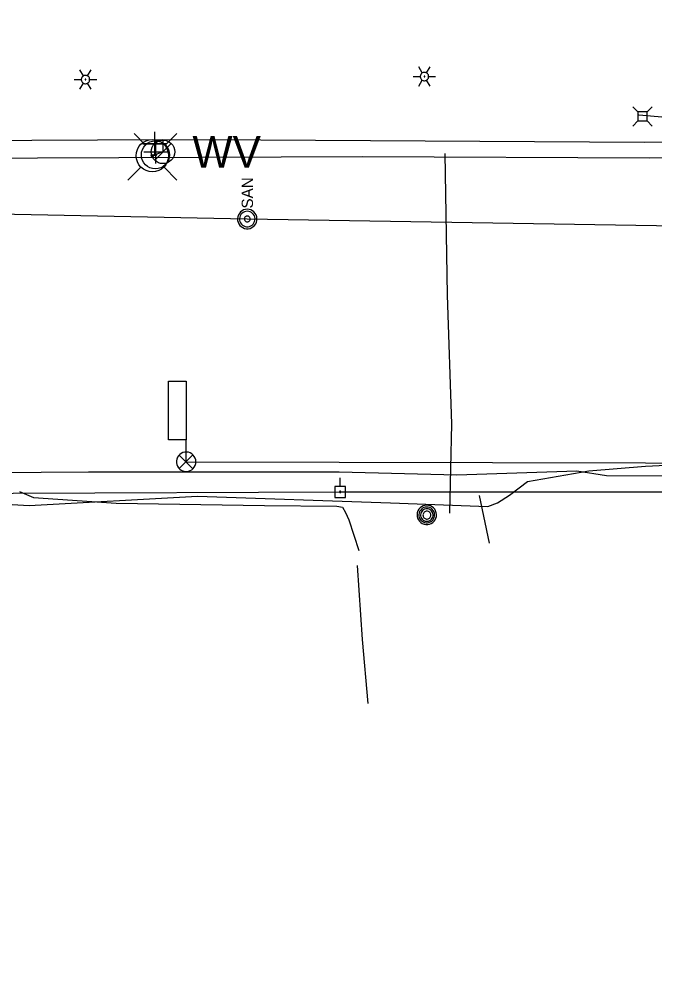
# Model space of a CAD drawing. Extents: x 600849 to 606371, y 330010 to 403088.
# Drawn here: x 601671.7 to 601887.5, y 365917.2 to 366242.1 of the extents above; entities that cross this region are included whole.
import ezdxf

# ---------------------------------------------------------------- set-up
doc = ezdxf.new("R2010")
doc.units = 0
for name, color, linetype in [('E_LTG', 7, 'Continuous'), ('E_SIG', 7, 'Continuous'), ('E_UTL_AG_Bold', 7, 'Continuous'), ('E_UTL_E', 7, 'Continuous'), ('E_UTL_E_UG', 7, 'Continuous'), ('E_UTL_EPowerPole', 7, 'Continuous'), ('E_UTL_FO_UG_MWFN', 7, 'Continuous'), ('E_UTL_G_UG', 7, 'Continuous'), ('E_UTL_Loop_UG', 7, 'Continuous'), ('E_UTL_MH', 7, 'Continuous'), ('E_UTL_Overhead', 7, 'Continuous'), ('E_UTL_SAN', 7, 'Continuous'), ('E_UTL_SAN_UG', 7, 'Continuous'), ('E_UTL_T_UG', 7, 'Continuous'), ('E_UTL_TV_UG', 7, 'Continuous'), ('E_UTL_W', 7, 'Continuous'), ('E_UTL_W_UG', 7, 'Continuous'), ('E_UTL_WHydrant', 7, 'Continuous')]:
    doc.layers.add(name, color=color, linetype=linetype)

# ---------------------------------------------------------------- blocks, each defined once
blk = doc.blocks.new('HYD')
at = {"layer": 'E_UTL_WHydrant'}
for p, q in [((-11.69, 11.7), (-25.35, 25.35)), ((11.7, 11.7), (25.36, 25.35))]:
    blk.add_line(p, q, dxfattribs=at)
for radius in [16.72, 1.28]:
    blk.add_circle((0, 0), radius, dxfattribs=at)
blk = doc.blocks.new('WV')
at = {"layer": 'E_UTL_W'}
blk.add_line((-8.62, -8.62), (8.62, 8.62), dxfattribs=at)
blk.add_circle((0, 0), 12.19, dxfattribs=at)
blk.add_text('WV', height=32.918, dxfattribs=at).set_placement((30.48, -16.46))
blk = doc.blocks.new('PED')
at = {"layer": 'E_UTL_AG_Bold'}
for p, q in [((-7.6, 7.6), (-16.2, 16.2)), ((7.6, 7.6), (16.2, 16.2)), ((-7.6, -7.6), (-16.2, -16.2)), ((7.6, -7.6), (16.2, -16.2))]:
    blk.add_line(p, q, dxfattribs=at)
blk.add_lwpolyline([(-7.6, -7.6), (7.6, -7.6), (7.6, 7.6), (-7.6, 7.6)], close=True, dxfattribs=at)

msp = doc.modelspace()

# ---------------------------------------------------------------- linework, layer by layer
at = {"layer": 'E_LTG'}
for points in [[(601808.58, 366223.89), (601807.39, 366225.95)], [(601810.01, 366223.89), (601811.2, 366225.95)], [(601693.49, 366222.86), (601692.3, 366224.93)], [(601695.63, 366221.63), (601695.61, 366221.9), (601695.53, 366222.16), (601695.41, 366222.4), (601695.24, 366222.61), (601695.03, 366222.79), (601694.8, 366222.93), (601694.54, 366223.01), (601694.27, 366223.05), (601694, 366223.04), (601693.74, 366222.98), (601693.49, 366222.86), (601693.27, 366222.71), (601693.08, 366222.51), (601692.93, 366222.28), (601692.83, 366222.03), (601692.78, 366221.76), (601692.78, 366221.49), (601692.83, 366221.22), (601692.93, 366220.97), (601693.08, 366220.74), (601693.27, 366220.55), (601693.49, 366220.39), (601693.74, 366220.28), (601694, 366220.21), (601694.27, 366220.2), (601694.54, 366220.24), (601694.8, 366220.33), (601695.03, 366220.46), (601695.24, 366220.64), (601695.41, 366220.85), (601695.53, 366221.09), (601695.61, 366221.36), (601695.63, 366221.63)], [(601695.63, 366221.63), (601695.61, 366221.9), (601695.53, 366222.16), (601695.41, 366222.4), (601695.24, 366222.61), (601695.03, 366222.79), (601694.8, 366222.93), (601694.54, 366223.01), (601694.27, 366223.05), (601694, 366223.04), (601693.74, 366222.98), (601693.49, 366222.86), (601693.27, 366222.71), (601693.08, 366222.51), (601692.93, 366222.28), (601692.83, 366222.03), (601692.78, 366221.76), (601692.78, 366221.49), (601692.83, 366221.22), (601692.93, 366220.97), (601693.08, 366220.74), (601693.27, 366220.55), (601693.49, 366220.39), (601693.74, 366220.28), (601694, 366220.21), (601694.27, 366220.2), (601694.54, 366220.24), (601694.8, 366220.33), (601695.03, 366220.46), (601695.24, 366220.64), (601695.41, 366220.85), (601695.53, 366221.09), (601695.61, 366221.36), (601695.63, 366221.63)], [(601695.63, 366221.63), (601695.61, 366221.9), (601695.53, 366222.16), (601695.41, 366222.4), (601695.24, 366222.61), (601695.03, 366222.79), (601694.8, 366222.93), (601694.54, 366223.01), (601694.27, 366223.05), (601694, 366223.04), (601693.74, 366222.98), (601693.49, 366222.86), (601693.27, 366222.71), (601693.08, 366222.51), (601692.93, 366222.28), (601692.83, 366222.03), (601692.78, 366221.76), (601692.78, 366221.49), (601692.83, 366221.22), (601692.93, 366220.97), (601693.08, 366220.74), (601693.27, 366220.55), (601693.49, 366220.39), (601693.74, 366220.28), (601694, 366220.21), (601694.27, 366220.2), (601694.54, 366220.24), (601694.8, 366220.33), (601695.03, 366220.46), (601695.24, 366220.64), (601695.41, 366220.85), (601695.53, 366221.09), (601695.61, 366221.36), (601695.63, 366221.63)], [(601694.92, 366222.86), (601696.11, 366224.93)], [(601805.49, 366222.65), (601807.87, 366222.65)], [(601810.73, 366222.65), (601810.7, 366222.92), (601810.63, 366223.18), (601810.5, 366223.42), (601810.33, 366223.63), (601810.13, 366223.81), (601809.89, 366223.95), (601809.64, 366224.04), (601809.37, 366224.07), (601809.1, 366224.06), (601808.83, 366224), (601808.58, 366223.89), (601808.36, 366223.73), (601808.18, 366223.53), (601808.03, 366223.3), (601807.93, 366223.05), (601807.88, 366222.78), (601807.88, 366222.51), (601807.93, 366222.24), (601808.03, 366221.99), (601808.18, 366221.76), (601808.36, 366221.57), (601808.58, 366221.41), (601808.83, 366221.3), (601809.1, 366221.23), (601809.37, 366221.22), (601809.64, 366221.26), (601809.89, 366221.35), (601810.13, 366221.48), (601810.33, 366221.66), (601810.5, 366221.87), (601810.63, 366222.12), (601810.7, 366222.38), (601810.73, 366222.65)], [(601810.73, 366222.65), (601810.7, 366222.92), (601810.63, 366223.18), (601810.5, 366223.42), (601810.33, 366223.63), (601810.13, 366223.81), (601809.89, 366223.95), (601809.64, 366224.04), (601809.37, 366224.07), (601809.1, 366224.06), (601808.83, 366224), (601808.58, 366223.89), (601808.36, 366223.73), (601808.18, 366223.53), (601808.03, 366223.3), (601807.93, 366223.05), (601807.88, 366222.78), (601807.88, 366222.51), (601807.93, 366222.24), (601808.03, 366221.99), (601808.18, 366221.76), (601808.36, 366221.57), (601808.58, 366221.41), (601808.83, 366221.3), (601809.1, 366221.23), (601809.37, 366221.22), (601809.64, 366221.26), (601809.89, 366221.35), (601810.13, 366221.48), (601810.33, 366221.66), (601810.5, 366221.87), (601810.63, 366222.12), (601810.7, 366222.38), (601810.73, 366222.65)], [(601810.73, 366222.65), (601810.7, 366222.92), (601810.63, 366223.18), (601810.5, 366223.42), (601810.33, 366223.63), (601810.13, 366223.81), (601809.89, 366223.95), (601809.64, 366224.04), (601809.37, 366224.07), (601809.1, 366224.06), (601808.83, 366224), (601808.58, 366223.89), (601808.36, 366223.73), (601808.18, 366223.53), (601808.03, 366223.3), (601807.93, 366223.05), (601807.88, 366222.78), (601807.88, 366222.51), (601807.93, 366222.24), (601808.03, 366221.99), (601808.18, 366221.76), (601808.36, 366221.57), (601808.58, 366221.41), (601808.83, 366221.3), (601809.1, 366221.23), (601809.37, 366221.22), (601809.64, 366221.26), (601809.89, 366221.35), (601810.13, 366221.48), (601810.33, 366221.66), (601810.5, 366221.87), (601810.63, 366222.12), (601810.7, 366222.38), (601810.73, 366222.65)], [(601809.42, 366222.65), (601809.42, 366222.67), (601809.41, 366222.69), (601809.4, 366222.71), (601809.39, 366222.73), (601809.37, 366222.74), (601809.35, 366222.76), (601809.33, 366222.76), (601809.31, 366222.77), (601809.28, 366222.77), (601809.26, 366222.76), (601809.24, 366222.75), (601809.22, 366222.74), (601809.21, 366222.72), (601809.19, 366222.7), (601809.19, 366222.68), (601809.18, 366222.66), (601809.18, 366222.64), (601809.19, 366222.61), (601809.19, 366222.59), (601809.21, 366222.57), (601809.22, 366222.56), (601809.24, 366222.54), (601809.26, 366222.54), (601809.28, 366222.53), (601809.31, 366222.53), (601809.33, 366222.53), (601809.35, 366222.54), (601809.37, 366222.55), (601809.39, 366222.57), (601809.4, 366222.58), (601809.41, 366222.6), (601809.42, 366222.63), (601809.42, 366222.65)], [(601810.73, 366222.65), (601813.11, 366222.65)], [(601690.39, 366221.63), (601692.78, 366221.63)], [(601692.3, 366218.33), (601693.49, 366220.39)], [(601694.32, 366221.63), (601694.32, 366221.65), (601694.32, 366221.67), (601694.3, 366221.69), (601694.29, 366221.71), (601694.27, 366221.72), (601694.25, 366221.73), (601694.23, 366221.74), (601694.21, 366221.74), (601694.19, 366221.74), (601694.17, 366221.74), (601694.15, 366221.73), (601694.13, 366221.72), (601694.11, 366221.7), (601694.1, 366221.68), (601694.09, 366221.66), (601694.09, 366221.64), (601694.09, 366221.61), (601694.09, 366221.59), (601694.1, 366221.57), (601694.11, 366221.55), (601694.13, 366221.54), (601694.15, 366221.52), (601694.17, 366221.51), (601694.19, 366221.51), (601694.21, 366221.51), (601694.23, 366221.51), (601694.25, 366221.52), (601694.27, 366221.53), (601694.29, 366221.54), (601694.3, 366221.56), (601694.32, 366221.58), (601694.32, 366221.6), (601694.32, 366221.63)], [(601696.11, 366218.33), (601694.92, 366220.39)], [(601695.63, 366221.63), (601698.02, 366221.63)], [(601807.39, 366219.35), (601808.58, 366221.41)], [(601811.2, 366219.35), (601810.01, 366221.41)]]:
    msp.add_lwpolyline(points, dxfattribs=at)
at = {"layer": 'E_SIG'}
for points in [[(601731.7, 366091.93), (601731.64, 366092.55), (601731.46, 366093.15), (601731.17, 366093.71), (601730.78, 366094.21), (601730.31, 366094.62), (601729.77, 366094.93), (601729.17, 366095.14), (601728.55, 366095.22), (601727.93, 366095.19), (601727.32, 366095.05), (601726.75, 366094.79), (601726.24, 366094.42), (601725.8, 366093.97), (601725.46, 366093.44), (601725.23, 366092.86), (601725.11, 366092.24), (601725.11, 366091.61), (601725.23, 366091), (601725.46, 366090.42), (601725.8, 366089.89), (601726.24, 366089.43), (601726.75, 366089.07), (601727.32, 366088.81), (601727.93, 366088.66), (601728.55, 366088.63), (601729.17, 366088.72), (601729.77, 366088.93), (601730.31, 366089.24), (601730.78, 366089.65), (601731.17, 366090.14), (601731.46, 366090.7), (601731.64, 366091.3), (601731.7, 366091.93)], [(601730.66, 366094.26), (601726.05, 366089.61)], [(601726.05, 366094.22), (601730.7, 366089.56)], [(601728.4, 366091.93), (601988.43, 366091.32)]]:
    msp.add_lwpolyline(points, dxfattribs=at)
at = {"layer": 'E_UTL_E_UG'}
for points in [[(601881.87, 366209.66), (601882.12, 366209.66), (601913.41, 366206.95), (601939.28, 366206.13), (601985.8, 366207.5), (602013.73, 366209.14), (602020.98, 366212.54), (602022.64, 366218.84), (602024.46, 366242.12)], [(601671.85, 366081.88), (601676.52, 366079.86), (601704.59, 366077.9), (601754.96, 366077.13), (601779.59, 366076.89), (601781.44, 366076.51), (601782.53, 366074.74), (601783.68, 366072.2), (601787, 366061.84)]]:
    msp.add_lwpolyline(points, dxfattribs=at)
at = {"layer": 'E_UTL_EPowerPole'}
for points in [[(601780.68, 366083.53), (601780.68, 366086.43)], [(601782.52, 366083.53), (601778.84, 366083.53)], [(601778.84, 366083.53), (601778.84, 366079.83)], [(601782.52, 366079.83), (601782.52, 366083.53)], [(601778.84, 366079.83), (601782.52, 366079.83)], [(601780.95, 366081.68), (601780.95, 366081.73), (601780.93, 366081.77), (601780.91, 366081.81), (601780.88, 366081.85), (601780.85, 366081.88), (601780.81, 366081.9), (601780.77, 366081.91), (601780.72, 366081.92), (601780.68, 366081.92), (601780.63, 366081.91), (601780.59, 366081.89), (601780.56, 366081.86), (601780.52, 366081.83), (601780.5, 366081.79), (601780.48, 366081.75), (601780.47, 366081.71), (601780.47, 366081.66), (601780.48, 366081.62), (601780.5, 366081.57), (601780.52, 366081.54), (601780.56, 366081.5), (601780.59, 366081.48), (601780.63, 366081.46), (601780.68, 366081.45), (601780.72, 366081.44), (601780.77, 366081.45), (601780.81, 366081.47), (601780.85, 366081.49), (601780.88, 366081.52), (601780.91, 366081.55), (601780.93, 366081.59), (601780.95, 366081.64), (601780.95, 366081.68)]]:
    msp.add_lwpolyline(points, dxfattribs=at)
at = {"layer": 'E_UTL_FO_UG_MWFN'}
msp.add_lwpolyline([(601630.83, 366088.05), (601695.26, 366088.47), (601737.72, 366088.54), (601780.39, 366088.55), (601820.34, 366087.52), (601861.01, 366088.82), (601871.13, 366087.29), (601912.95, 366087.07), (601951.66, 366087.55), (601989.97, 366088.15), (602007.28, 366088.14), (602016.63, 366087.72), (602022.69, 366084.76), (602028.43, 366079.28), (602031.08, 366072.06), (602031.82, 366056.69), (602032.79, 366023.71), (602031.96, 365991.27), (602030.32, 365959.77), (602030.84, 365929.53), (602028.45, 365917.15)], dxfattribs=at)
at = {"layer": 'E_UTL_G_UG'}
for points in [[(601816.2, 366196.58), (601817.03, 366148.47), (601818.54, 366104.76), (601817.81, 366074.49)], [(601257.24, 366194.79), (601329.82, 366193.2), (601336.71, 366193.43), (601379.22, 366193.73), (601470.06, 366194.18), (601507.73, 366194.22), (601643.1, 366194.94), (601677.95, 366195.03), (601788.27, 366195.57), (601885.75, 366195.03), (601923.91, 366195.66), (602032.17, 366195.19), (602072.71, 366194.94)]]:
    msp.add_lwpolyline(points, dxfattribs=at)
at = {"layer": 'E_UTL_Loop_UG'}
msp.add_line((601728.4, 366091.93), (601728.4, 366099.32), dxfattribs=at)
msp.add_lwpolyline([(601728.4, 366119.32), (601728.4, 366099.32), (601722.4, 366099.32), (601722.4, 366119.32), (601728.4, 366119.32)], dxfattribs=at)
at = {"layer": 'E_UTL_MH'}
for points in [[(601810.1, 366077.18), (601809.47, 366077.12), (601808.87, 366076.95), (601808.31, 366076.66), (601807.82, 366076.27), (601807.41, 366075.8), (601807.09, 366075.25), (601806.89, 366074.66), (601806.8, 366074.04), (601806.83, 366073.41), (601806.98, 366072.8), (601807.24, 366072.23), (601807.6, 366071.72), (601808.06, 366071.29), (601808.58, 366070.95), (601809.17, 366070.72), (601809.78, 366070.6), (601810.41, 366070.6), (601811.03, 366070.72), (601811.61, 366070.95), (601812.14, 366071.29), (601812.59, 366071.72), (601812.95, 366072.23), (601813.21, 366072.8), (601813.36, 366073.41), (601813.39, 366074.04), (601813.3, 366074.66), (601813.1, 366075.25), (601812.78, 366075.8), (601812.37, 366076.27), (601811.88, 366076.66), (601811.32, 366076.95), (601810.72, 366077.12), (601810.1, 366077.18)], [(601810.1, 366076.57), (601809.59, 366076.52), (601809.11, 366076.38), (601808.65, 366076.14), (601808.25, 366075.83), (601807.92, 366075.44), (601807.67, 366075), (601807.5, 366074.52), (601807.43, 366074.02), (601807.45, 366073.51), (601807.57, 366073.02), (601807.78, 366072.55), (601808.08, 366072.14), (601808.45, 366071.79), (601808.87, 366071.51), (601809.35, 366071.32), (601809.85, 366071.23), (601810.36, 366071.23), (601810.85, 366071.32), (601811.33, 366071.51), (601811.76, 366071.79), (601812.12, 366072.14), (601812.42, 366072.55), (601812.63, 366073.02), (601812.75, 366073.51), (601812.77, 366074.02), (601812.7, 366074.52), (601812.54, 366075), (601812.28, 366075.44), (601811.95, 366075.83), (601811.55, 366076.14), (601811.1, 366076.38), (601810.61, 366076.52), (601810.1, 366076.57)], [(601810.13, 366076.01), (601809.73, 366075.97), (601809.34, 366075.85), (601808.98, 366075.67), (601808.66, 366075.42), (601808.39, 366075.11), (601808.19, 366074.76), (601808.06, 366074.38), (601808, 366073.98), (601808.02, 366073.57), (601808.12, 366073.18), (601808.29, 366072.81), (601808.52, 366072.48), (601808.81, 366072.2), (601809.15, 366071.98), (601809.53, 366071.83), (601809.93, 366071.76), (601810.33, 366071.76), (601810.73, 366071.83), (601811.1, 366071.98), (601811.45, 366072.2), (601811.74, 366072.48), (601811.97, 366072.81), (601812.14, 366073.18), (601812.24, 366073.57), (601812.26, 366073.98), (601812.2, 366074.38), (601812.07, 366074.76), (601811.86, 366075.11), (601811.6, 366075.42), (601811.28, 366075.67), (601810.92, 366075.85), (601810.53, 366075.97), (601810.13, 366076.01)], [(601810.14, 366075.15), (601809.89, 366075.13), (601809.65, 366075.05), (601809.42, 366074.94), (601809.23, 366074.78), (601809.06, 366074.59), (601808.93, 366074.37), (601808.85, 366074.13), (601808.81, 366073.88), (601808.83, 366073.63), (601808.89, 366073.38), (601808.99, 366073.15), (601809.14, 366072.95), (601809.32, 366072.77), (601809.53, 366072.63), (601809.77, 366072.54), (601810.02, 366072.49), (601810.27, 366072.49), (601810.52, 366072.54), (601810.75, 366072.63), (601810.97, 366072.77), (601811.15, 366072.95), (601811.3, 366073.15), (601811.4, 366073.38), (601811.46, 366073.63), (601811.48, 366073.88), (601811.44, 366074.13), (601811.36, 366074.37), (601811.23, 366074.59), (601811.06, 366074.78), (601810.86, 366074.94), (601810.64, 366075.05), (601810.4, 366075.13), (601810.14, 366075.15)]]:
    msp.add_lwpolyline(points, dxfattribs=at)
at = {"layer": 'E_UTL_Overhead'}
msp.add_lwpolyline([(601249.7, 366078.68), (601344.65, 366080.23), (601543.43, 366080.93), (601669.7, 366081.28), (601780.71, 366081.68), (601890.31, 366081.76), (601961.16, 366077.77), (602035.65, 366066.63), (602180.9, 366084.27), (602295.6, 366080.89), (602343.2, 366078.85), (602370.73, 366078.2), (602583.87, 366035.31), (602949.19, 366030.15), (603200.82, 366090.92), (603316.5, 366099.67), (603443.01, 366096.25), (603471.34, 366095.25), (603557.26, 366094.43), (603700.38, 366092.15), (603857.89, 366090.59), (604035.11, 366088.93), (604164.86, 366086.71)], dxfattribs=at)
at = {"layer": 'E_UTL_SAN'}
for points in [[(601749.15, 366177.61), (601748.52, 366177.55), (601747.92, 366177.37), (601747.36, 366177.09), (601746.87, 366176.7), (601746.46, 366176.22), (601746.14, 366175.68), (601745.94, 366175.09), (601745.85, 366174.47), (601745.88, 366173.84), (601746.03, 366173.23), (601746.29, 366172.66), (601746.65, 366172.15), (601747.11, 366171.72), (601747.63, 366171.38), (601748.22, 366171.14), (601748.83, 366171.02), (601749.46, 366171.02), (601750.08, 366171.14), (601750.66, 366171.38), (601751.19, 366171.72), (601751.64, 366172.15), (601752, 366172.66), (601752.26, 366173.23), (601752.41, 366173.84), (601752.44, 366174.47), (601752.35, 366175.09), (601752.15, 366175.68), (601751.83, 366176.22), (601751.42, 366176.7), (601750.93, 366177.09), (601750.37, 366177.37), (601749.77, 366177.55), (601749.15, 366177.61)], [(601749.15, 366176.95), (601748.65, 366176.9), (601748.16, 366176.76), (601747.72, 366176.53), (601747.32, 366176.22), (601746.99, 366175.84), (601746.74, 366175.41), (601746.58, 366174.93), (601746.51, 366174.43), (601746.53, 366173.93), (601746.65, 366173.45), (601746.86, 366172.99), (601747.15, 366172.58), (601747.51, 366172.23), (601747.94, 366171.96), (601748.4, 366171.78), (601748.89, 366171.68), (601749.4, 366171.68), (601749.89, 366171.78), (601750.36, 366171.96), (601750.78, 366172.23), (601751.14, 366172.58), (601751.43, 366172.99), (601751.64, 366173.45), (601751.76, 366173.93), (601751.78, 366174.43), (601751.71, 366174.93), (601751.55, 366175.41), (601751.3, 366175.84), (601750.97, 366176.22), (601750.57, 366176.53), (601750.13, 366176.76), (601749.64, 366176.9), (601749.15, 366176.95)], [(601749.15, 366175.3), (601748.96, 366175.28), (601748.78, 366175.23), (601748.61, 366175.14), (601748.46, 366175.03), (601748.34, 366174.88), (601748.24, 366174.72), (601748.18, 366174.54), (601748.16, 366174.36), (601748.17, 366174.17), (601748.21, 366173.99), (601748.29, 366173.81), (601748.4, 366173.66), (601748.53, 366173.53), (601748.69, 366173.43), (601748.87, 366173.36), (601749.05, 366173.32), (601749.24, 366173.32), (601749.42, 366173.36), (601749.6, 366173.43), (601749.76, 366173.53), (601749.89, 366173.66), (601750, 366173.81), (601750.08, 366173.99), (601750.13, 366174.17), (601750.13, 366174.36), (601750.11, 366174.54), (601750.05, 366174.72), (601749.95, 366174.88), (601749.83, 366175.03), (601749.68, 366175.14), (601749.51, 366175.23), (601749.33, 366175.28), (601749.15, 366175.3)]]:
    msp.add_lwpolyline(points, dxfattribs=at)
at = {"layer": 'E_UTL_SAN_UG'}
for p, q in [((601434.63, 366180.84), (601749.15, 366174.31)), ((601749.15, 366174.31), (602064.67, 366169.37))]:
    msp.add_line(p, q, dxfattribs=at)
at = {"layer": 'E_UTL_T_UG'}
for points in [[(601622.72, 366080.18), (601675.13, 366077.13), (601732.28, 366080.3), (601797.81, 366077.96), (601830.83, 366076.76), (601834.12, 366078.02), (601838.23, 366080.6), (601844.25, 366085.23), (601865.13, 366088.87), (601884.42, 366090.49), (601900.75, 366091.27), (601952.43, 366091.49), (602004.71, 366092.28), (602011.35, 366091.52), (602017.63, 366087.51), (602023.45, 366081.86), (602028.54, 366074.33), (602033.32, 366066.35), (602035.88, 366061.97), (602039.15, 366058.92), (602051.36, 366058.25), (602055.93, 366059.51), (602057.03, 366063.43)], [(601827.85, 366080.53), (601831.26, 366064.33)]]:
    msp.add_lwpolyline(points, dxfattribs=at)
at = {"layer": 'E_UTL_TV_UG'}
msp.add_lwpolyline([(601786.47, 366056.72), (601788.14, 366031.59), (601790.08, 366009.87)], dxfattribs=at)
at = {"layer": 'E_UTL_W_UG'}
for points in [[(601717.72, 366195.84), (601717.72, 366203.84)], [(601717.77, 366195.94), (601717.77, 366203.94)], [(601332.47, 366197.89), (601447.12, 366198.03), (601463.29, 366198.33), (601513.23, 366199.35), (601564.74, 366200.47), (601720.49, 366201.24), (601753.76, 366201.15), (601883.86, 366200.37), (601941.58, 366200.84), (602013.66, 366202.16), (602030.81, 366201), (602038.67, 366198.62), (602042.58, 366198.35)], [(601713.72, 366199.84), (601721.72, 366199.84)], [(601713.77, 366199.94), (601721.77, 366199.94)], [(601720.49, 366201.24), (601720.53, 366197.09), (601716.93, 366195.8)], [(601718.07, 366193.09), (601718.07, 366201.09)], [(601714.07, 366197.09), (601722.07, 366197.09)]]:
    msp.add_lwpolyline(points, dxfattribs=at)
at = {"layer": 'E_UTL_WHydrant'}
for points in [[(601714.62, 366199.4), (601710.72, 366203.3)], [(601721.29, 366199.4), (601725.19, 366203.3)]]:
    msp.add_lwpolyline(points, dxfattribs=at)
for radius in [4.77, 0.365]:
    msp.add_circle((601717.95, 366196.07), radius, dxfattribs=at)

# ---------------------------------------------------------------- block references
at = {"layer": 'E_SIG', "xscale": 0.32808333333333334, "yscale": 0.32808333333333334, "rotation": 180}
msp.add_blockref('HYD', (601716.93, 366195.8), dxfattribs=at)
at = {"layer": 'E_SIG', "xscale": 0.32808333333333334, "yscale": 0.32808333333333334}
msp.add_blockref('WV', (601720.53, 366197.09), dxfattribs=at)
at = {"layer": 'E_UTL_E', "xscale": 0.20316663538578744, "yscale": 0.20316663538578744}
msp.add_blockref('PED', (601883.35, 366209.12), dxfattribs=at)

# ---------------------------------------------------------------- texts
at = {"layer": 'E_UTL_SAN'}
msp.add_text('SAN', height=3.849, rotation=90, dxfattribs=at).set_placement((601751.09, 366177.87))

doc.saveas('drawing.dxf')
